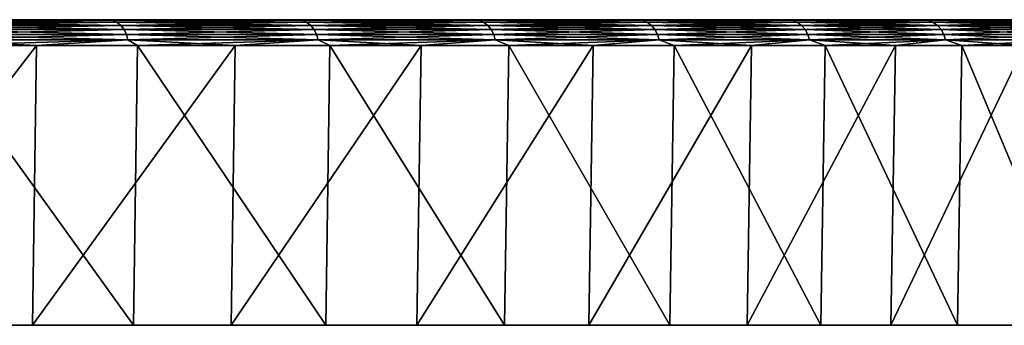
# Model space of a CAD drawing. Header units: millimetres. Extents: x -68 to 68, y 0 to 255.
# Tile 293 of 294: x 53 to 63, y 252 to 255. Entities that reach past the tile are written whole.
import ezdxf

# ---------------------------------------------------------------- set-up
doc = ezdxf.new("R2010")
doc.units = ezdxf.units.MM
doc.header["$LTSCALE"] = 52.148148
for name, color, linetype in [('62', 7, 'CONTINUOUS'), ('63', 7, 'CONTINUOUS'), ('67', 7, 'CONTINUOUS'), ('72', 7, 'CONTINUOUS')]:
    doc.layers.add(name, color=color, linetype=linetype)

msp = doc.modelspace()

# ---------------------------------------------------------------- linework, layer by layer
at = {"layer": '62', "color": 7, "linetype": 'CONTINUOUS'}
for points in [[(67.2587, 252, -5.7025), (67.4557, 252, -2.4463), (5.7025, 252, -67.2587), (67.2587, 252, -5.7025)], [(5.7025, 252, -67.2587), (67.4557, 252, -2.4463), (35.0018, 252, -35.0018), (5.7025, 252, -67.2587)], [(8.9452, 252, -66.9047), (67.2587, 252, -5.7025), (5.7025, 252, -67.2587), (8.9452, 252, -66.9047)], [(38.3605, 252, -38.3605), (66.9047, 252, -8.9452), (8.9452, 252, -66.9047), (38.3605, 252, -38.3605)], [(66.9047, 252, -8.9452), (67.2587, 252, -5.7025), (8.9452, 252, -66.9047), (66.9047, 252, -8.9452)], [(65.729, 252, -15.3607), (40.1283, 252, -40.1283), (15.3607, 252, -65.729), (65.729, 252, -15.3607)], [(18.5184, 252, -64.9101), (65.729, 252, -15.3607), (15.3607, 252, -65.729), (18.5184, 252, -64.9101)], [(64.9101, 252, -18.5184), (65.729, 252, -15.3607), (18.5184, 252, -64.9101), (64.9101, 252, -18.5184)], [(21.6328, 252, -63.9396), (64.9101, 252, -18.5184), (18.5184, 252, -64.9101), (21.6328, 252, -63.9396)], [(63.9396, 252, -21.6328), (64.9101, 252, -18.5184), (21.6328, 252, -63.9396), (63.9396, 252, -21.6328)], [(24.6967, 252, -62.8198), (63.9396, 252, -21.6328), (21.6328, 252, -63.9396), (24.6967, 252, -62.8198)], [(62.8198, 252, -24.6967), (63.9396, 252, -21.6328), (24.6967, 252, -62.8198), (62.8198, 252, -24.6967)], [(27.7029, 252, -61.5532), (62.8198, 252, -24.6967), (24.6967, 252, -62.8198), (27.7029, 252, -61.5532)], [(61.5532, 252, -27.7029), (62.8198, 252, -24.6967), (27.7029, 252, -61.5532), (61.5532, 252, -27.7029)], [(30.6444, 252, -60.1429), (61.5532, 252, -27.7029), (27.7029, 252, -61.5532), (30.6444, 252, -60.1429)], [(60.1429, 252, -30.6444), (61.5532, 252, -27.7029), (30.6444, 252, -60.1429), (60.1429, 252, -30.6444)], [(33.5143, 252, -58.5922), (60.1429, 252, -30.6444), (30.6444, 252, -60.1429), (33.5143, 252, -58.5922)], [(58.5922, 252, -33.5143), (60.1429, 252, -30.6444), (33.5143, 252, -58.5922), (58.5922, 252, -33.5143)], [(36.3059, 252, -56.9046), (58.5922, 252, -33.5143), (33.5143, 252, -58.5922), (36.3059, 252, -56.9046)], [(35.0018, 252, -35.0018), (67.4557, 252, -2.4463), (36.9093, 252, -32.9841), (35.0018, 252, -35.0018)], [(56.9046, 252, -36.3059), (58.5922, 252, -33.5143), (36.3059, 252, -56.9046), (56.9046, 252, -36.3059)], [(39.0128, 252, -55.084), (56.9046, 252, -36.3059), (36.3059, 252, -56.9046), (39.0128, 252, -55.084)], [(67.4557, 252, -2.4463), (67.4951, 252, 0.8156), (36.9093, 252, -32.9841), (67.4557, 252, -2.4463)], [(36.9093, 252, -32.9841), (67.4951, 252, 0.8156), (38.7007, 252, -30.8627), (36.9093, 252, -32.9841)], [(38.3605, 252, -38.3605), (38.5022, 252, -38.2387), (66.9047, 252, -8.9452), (38.3605, 252, -38.3605)], [(38.5022, 252, -38.2387), (38.6603, 252, -38.1393), (66.9047, 252, -8.9452), (38.5022, 252, -38.2387)], [(38.6603, 252, -38.1393), (38.8316, 252, -38.0646), (66.9047, 252, -8.9452), (38.6603, 252, -38.1393)], [(38.7007, 252, -30.8627), (67.4951, 252, 0.8156), (40.3703, 252, -28.6442), (38.7007, 252, -30.8627)], [(38.8316, 252, -38.0646), (39.012, 252, -38.0162), (66.9047, 252, -8.9452), (38.8316, 252, -38.0646)], [(39.012, 252, -38.0162), (39.1977, 252, -37.9953), (66.9047, 252, -8.9452), (39.012, 252, -38.0162)], [(55.084, 252, -39.0128), (56.9046, 252, -36.3059), (39.0128, 252, -55.084), (55.084, 252, -39.0128)], [(41.6285, 252, -53.1349), (55.084, 252, -39.0128), (39.0128, 252, -55.084), (41.6285, 252, -53.1349)], [(39.1977, 252, -37.9953), (39.3844, 252, -38.0023), (66.9047, 252, -8.9452), (39.1977, 252, -37.9953)], [(39.3844, 252, -38.0023), (39.5679, 252, -38.037), (66.9047, 252, -8.9452), (39.3844, 252, -38.0023)], [(39.5679, 252, -38.037), (39.7443, 252, -38.0987), (66.9047, 252, -8.9452), (39.5679, 252, -38.037)], [(39.7443, 252, -38.0987), (39.9095, 252, -38.186), (66.9047, 252, -8.9452), (39.7443, 252, -38.0987)], [(39.9095, 252, -38.186), (40.0598, 252, -38.297), (66.9047, 252, -8.9452), (39.9095, 252, -38.186)], [(40.0598, 252, -38.297), (40.1919, 252, -38.4291), (66.3943, 252, -12.1672), (40.0598, 252, -38.297)], [(66.9047, 252, -8.9452), (40.0598, 252, -38.297), (66.3943, 252, -12.1672), (66.9047, 252, -8.9452)], [(40.2502, 252, -39.9867), (40.1283, 252, -40.1283), (66.3943, 252, -12.1672), (40.2502, 252, -39.9867)], [(66.3943, 252, -12.1672), (40.1283, 252, -40.1283), (65.729, 252, -15.3607), (66.3943, 252, -12.1672)], [(40.1919, 252, -38.4291), (40.3028, 252, -38.5794), (66.3943, 252, -12.1672), (40.1919, 252, -38.4291)], [(40.3496, 252, -39.8285), (40.2502, 252, -39.9867), (66.3943, 252, -12.1672), (40.3496, 252, -39.8285)], [(40.3028, 252, -38.5794), (40.3901, 252, -38.7446), (66.3943, 252, -12.1672), (40.3028, 252, -38.5794)], [(40.4243, 252, -39.6573), (40.3496, 252, -39.8285), (66.3943, 252, -12.1672), (40.4243, 252, -39.6573)], [(54.1253, 252, 40.3324), (52.1135, 252, 42.9003), (40.3703, 252, 28.6442), (54.1253, 252, 40.3324)], [(41.9129, 252, 26.3356), (54.1253, 252, 40.3324), (40.3703, 252, 28.6442), (41.9129, 252, 26.3356)], [(40.3703, 252, -28.6442), (67.4951, 252, 0.8156), (41.9128, 252, -26.3357), (40.3703, 252, -28.6442)], [(40.3901, 252, -38.7446), (40.4518, 252, -38.9209), (66.3943, 252, -12.1672), (40.3901, 252, -38.7446)], [(40.4726, 252, -39.4768), (40.4243, 252, -39.6573), (66.3943, 252, -12.1672), (40.4726, 252, -39.4768)], [(40.4518, 252, -38.9209), (40.4866, 252, -39.1045), (66.3943, 252, -12.1672), (40.4518, 252, -38.9209)], [(40.4936, 252, -39.2912), (40.4726, 252, -39.4768), (66.3943, 252, -12.1672), (40.4936, 252, -39.2912)], [(40.4866, 252, -39.1045), (40.4936, 252, -39.2912), (66.3943, 252, -12.1672), (40.4866, 252, -39.1045)], [(53.1349, 252, -41.6285), (55.084, 252, -39.0128), (41.6285, 252, -53.1349), (53.1349, 252, -41.6285)], [(44.1471, 252, -51.0616), (53.1349, 252, -41.6285), (41.6285, 252, -53.1349), (44.1471, 252, -51.0616)], [(41.9128, 252, -26.3357), (67.4951, 252, 0.8156), (43.3235, 252, -23.9441), (41.9128, 252, -26.3357)], [(56.0106, 252, 37.6704), (54.1253, 252, 40.3324), (41.9129, 252, 26.3356), (56.0106, 252, 37.6704)], [(43.3236, 252, 23.9441), (56.0106, 252, 37.6704), (41.9129, 252, 26.3356), (43.3236, 252, 23.9441)], [(43.3235, 252, -23.9441), (67.4951, 252, 0.8156), (44.598, 252, -21.4772), (43.3235, 252, -23.9441)], [(57.7652, 252, 34.9203), (56.0106, 252, 37.6704), (43.3236, 252, 23.9441), (57.7652, 252, 34.9203)], [(44.598, 252, 21.4772), (57.7652, 252, 34.9203), (43.3236, 252, 23.9441), (44.598, 252, 21.4772)], [(51.0616, 252, -44.1471), (53.1349, 252, -41.6285), (44.1471, 252, -51.0616), (51.0616, 252, -44.1471)], [(45.732, 252, 18.9428), (57.7652, 252, 34.9203), (44.598, 252, 21.4772), (45.732, 252, 18.9428)], [(67.4951, 252, 0.8156), (67.3768, 252, 4.0756), (44.598, 252, -21.4772), (67.4951, 252, 0.8156)], [(44.598, 252, -21.4772), (67.3768, 252, 4.0756), (45.732, 252, -18.9428), (44.598, 252, -21.4772)], [(59.3849, 252, 32.0887), (57.7652, 252, 34.9203), (45.732, 252, 18.9428), (59.3849, 252, 32.0887)], [(46.7222, 252, 16.3488), (59.3849, 252, 32.0887), (45.732, 252, 18.9428), (46.7222, 252, 16.3488)], [(45.732, 252, -18.9428), (67.3768, 252, 4.0756), (46.7222, 252, -16.3487), (45.732, 252, -18.9428)], [(60.8659, 252, 29.1821), (59.3849, 252, 32.0887), (46.7222, 252, 16.3488), (60.8659, 252, 29.1821)], [(47.5654, 252, 13.7034), (60.8659, 252, 29.1821), (46.7222, 252, 16.3488), (47.5654, 252, 13.7034)], [(67.3768, 252, 4.0756), (67.1013, 252, 7.326), (46.7222, 252, -16.3487), (67.3768, 252, 4.0756)], [(46.7222, 252, -16.3487), (67.1013, 252, 7.326), (47.5654, 252, -13.7034), (46.7222, 252, -16.3487)], [(62.2047, 252, 26.2074), (60.8659, 252, 29.1821), (47.5654, 252, 13.7034), (62.2047, 252, 26.2074)], [(48.2589, 252, 11.0148), (62.2047, 252, 26.2074), (47.5654, 252, 13.7034), (48.2589, 252, 11.0148)], [(47.5654, 252, -13.7034), (67.1013, 252, 7.326), (48.2589, 252, -11.0149), (47.5654, 252, -13.7034)], [(63.3982, 252, 23.1715), (62.2047, 252, 26.2074), (48.2589, 252, 11.0148), (63.3982, 252, 23.1715)], [(48.8006, 252, 8.2916), (63.3982, 252, 23.1715), (48.2589, 252, 11.0148), (48.8006, 252, 8.2916)], [(67.1013, 252, 7.326), (66.669, 252, 10.5593), (48.2589, 252, -11.0149), (67.1013, 252, 7.326)], [(48.2589, 252, -11.0149), (66.669, 252, 10.5593), (48.8006, 252, -8.2916), (48.2589, 252, -11.0149)], [(49.1888, 252, 5.5422), (63.3982, 252, 23.1715), (48.8006, 252, 8.2916), (49.1888, 252, 5.5422)], [(48.8006, 252, -8.2916), (66.669, 252, 10.5593), (49.1888, 252, -5.5422), (48.8006, 252, -8.2916)], [(64.4437, 252, 20.0815), (63.3982, 252, 23.1715), (49.1888, 252, 5.5422), (64.4437, 252, 20.0815)], [(49.4221, 252, 2.7755), (64.4437, 252, 20.0815), (49.1888, 252, 5.5422), (49.4221, 252, 2.7755)], [(66.669, 252, 10.5593), (66.0809, 252, 13.768), (49.1888, 252, -5.5422), (66.669, 252, 10.5593)], [(49.1888, 252, -5.5422), (66.0809, 252, 13.768), (49.4221, 252, -2.7755), (49.1888, 252, -5.5422)], [(65.3386, 252, 16.9445), (64.4437, 252, 20.0815), (49.4221, 252, 2.7755), (65.3386, 252, 16.9445)], [(66.0809, 252, 13.768), (65.3386, 252, 16.9445), (49.4221, 252, -2.7755), (66.0809, 252, 13.768)], [(49.4221, 252, -2.7755), (65.3386, 252, 16.9445), (49.5, 252, 0.0001), (49.4221, 252, -2.7755)], [(49.5, 252, 0.0001), (65.3386, 252, 16.9445), (49.4221, 252, 2.7755), (49.5, 252, 0.0001)]]:
    msp.add_3dface(points, dxfattribs=at)
at = {"layer": '63', "color": 7, "linetype": 'CONTINUOUS'}
for points in [[(2.4387, 255, -67.2538), (35.1446, 255, -35.1446), (67.0574, 255, -5.6852), (2.4387, 255, -67.2538)], [(5.6852, 255, -67.0574), (2.4387, 255, -67.2538), (67.0574, 255, -5.6852), (5.6852, 255, -67.0574)], [(37.4413, 255, -37.4413), (5.6852, 255, -67.0574), (66.7044, 255, -8.9183), (37.4413, 255, -37.4413)], [(66.7044, 255, -8.9183), (5.6852, 255, -67.0574), (67.0574, 255, -5.6852), (66.7044, 255, -8.9183)], [(18.4629, 255, -64.7158), (41.0475, 255, -41.0475), (64.7158, 255, -18.4629), (18.4629, 255, -64.7158)], [(21.5679, 255, -63.7483), (18.4629, 255, -64.7158), (63.7483, 255, -21.5679), (21.5679, 255, -63.7483)], [(63.7483, 255, -21.5679), (18.4629, 255, -64.7158), (64.7158, 255, -18.4629), (63.7483, 255, -21.5679)], [(24.6227, 255, -62.6318), (21.5679, 255, -63.7483), (62.6318, 255, -24.6227), (24.6227, 255, -62.6318)], [(62.6318, 255, -24.6227), (21.5679, 255, -63.7483), (63.7483, 255, -21.5679), (62.6318, 255, -24.6227)], [(27.6199, 255, -61.369), (24.6227, 255, -62.6318), (61.369, 255, -27.6199), (27.6199, 255, -61.369)], [(61.369, 255, -27.6199), (24.6227, 255, -62.6318), (62.6318, 255, -24.6227), (61.369, 255, -27.6199)], [(30.5526, 255, -59.963), (27.6199, 255, -61.369), (59.963, 255, -30.5526), (30.5526, 255, -59.963)], [(59.963, 255, -30.5526), (27.6199, 255, -61.369), (61.369, 255, -27.6199), (59.963, 255, -30.5526)], [(33.4139, 255, -58.4168), (30.5526, 255, -59.963), (58.4168, 255, -33.4139), (33.4139, 255, -58.4168)], [(58.4168, 255, -33.4139), (30.5526, 255, -59.963), (59.963, 255, -30.5526), (58.4168, 255, -33.4139)], [(36.1972, 255, -56.7343), (33.4139, 255, -58.4168), (56.7343, 255, -36.1972), (36.1972, 255, -56.7343)], [(56.7343, 255, -36.1972), (33.4139, 255, -58.4168), (58.4168, 255, -33.4139), (56.7343, 255, -36.1972)], [(35.1446, 255, -35.1446), (37.0599, 255, -33.1188), (67.0574, 255, -5.6852), (35.1446, 255, -35.1446)], [(38.896, 255, -54.9192), (36.1972, 255, -56.7343), (54.9192, 255, -38.896), (38.896, 255, -54.9192)], [(54.9192, 255, -38.896), (36.1972, 255, -56.7343), (56.7343, 255, -36.1972), (54.9192, 255, -38.896)], [(37.0599, 255, -33.1188), (38.8587, 255, -30.9887), (67.0574, 255, -5.6852), (37.0599, 255, -33.1188)], [(37.6815, 255, -37.2295), (37.4413, 255, -37.4413), (66.7044, 255, -8.9183), (37.6815, 255, -37.2295)], [(37.9464, 255, -37.0495), (37.6815, 255, -37.2295), (66.7044, 255, -8.9183), (37.9464, 255, -37.0495)], [(38.2317, 255, -36.9042), (37.9464, 255, -37.0495), (66.7044, 255, -8.9183), (38.2317, 255, -36.9042)], [(38.533, 255, -36.7957), (38.2317, 255, -36.9042), (66.7044, 255, -8.9183), (38.533, 255, -36.7957)], [(38.8455, 255, -36.7258), (38.533, 255, -36.7957), (66.7044, 255, -8.9183), (38.8455, 255, -36.7258)], [(39.1643, 255, -36.6957), (38.8455, 255, -36.7258), (66.7044, 255, -8.9183), (39.1643, 255, -36.6957)], [(38.8587, 255, -30.9887), (40.5351, 255, -28.7611), (67.2538, 255, -2.4387), (38.8587, 255, -30.9887)], [(67.0574, 255, -5.6852), (38.8587, 255, -30.9887), (67.2538, 255, -2.4387), (67.0574, 255, -5.6852)], [(52.9759, 255, -41.5039), (38.896, 255, -54.9192), (54.9192, 255, -38.896), (52.9759, 255, -41.5039)], [(39.4844, 255, -36.7057), (39.1643, 255, -36.6957), (66.1956, 255, -12.1307), (39.4844, 255, -36.7057)], [(66.1956, 255, -12.1307), (39.1643, 255, -36.6957), (66.7044, 255, -8.9183), (66.1956, 255, -12.1307)], [(39.8007, 255, -36.7558), (39.4844, 255, -36.7057), (66.1956, 255, -12.1307), (39.8007, 255, -36.7558)], [(40.1082, 255, -36.8452), (39.8007, 255, -36.7558), (66.1956, 255, -12.1307), (40.1082, 255, -36.8452)], [(40.4021, 255, -36.9724), (40.1082, 255, -36.8452), (66.1956, 255, -12.1307), (40.4021, 255, -36.9724)], [(40.6777, 255, -37.1354), (40.4021, 255, -36.9724), (66.1956, 255, -12.1307), (40.6777, 255, -37.1354)], [(42.0838, 255, 26.4433), (40.5348, 255, 28.7614), (53.9631, 255, 40.212), (42.0838, 255, 26.4433)], [(53.9631, 255, 40.212), (40.5348, 255, 28.7614), (51.9572, 255, 42.7722), (53.9631, 255, 40.212)], [(40.5351, 255, -28.7611), (42.0839, 255, -26.4431), (67.2538, 255, -2.4387), (40.5351, 255, -28.7611)], [(40.9308, 255, -37.3316), (40.6777, 255, -37.1354), (66.1956, 255, -12.1307), (40.9308, 255, -37.3316)], [(41.1572, 255, -37.5581), (40.9308, 255, -37.3316), (66.1956, 255, -12.1307), (41.1572, 255, -37.5581)], [(41.0475, 255, -41.0475), (41.2593, 255, -40.8073), (64.7158, 255, -18.4629), (41.0475, 255, -41.0475)], [(41.3535, 255, -37.8111), (41.1572, 255, -37.5581), (65.5323, 255, -15.3146), (41.3535, 255, -37.8111)], [(65.5323, 255, -15.3146), (41.1572, 255, -37.5581), (66.1956, 255, -12.1307), (65.5323, 255, -15.3146)], [(41.2593, 255, -40.8073), (41.4393, 255, -40.5425), (64.7158, 255, -18.4629), (41.2593, 255, -40.8073)], [(41.5165, 255, -38.0867), (41.3535, 255, -37.8111), (65.5323, 255, -15.3146), (41.5165, 255, -38.0867)], [(41.4393, 255, -40.5425), (41.5847, 255, -40.2572), (64.7158, 255, -18.4629), (41.4393, 255, -40.5425)], [(41.6437, 255, -38.3806), (41.5165, 255, -38.0867), (65.5323, 255, -15.3146), (41.6437, 255, -38.3806)], [(41.5847, 255, -40.2572), (41.6932, 255, -39.9559), (64.7158, 255, -18.4629), (41.5847, 255, -40.2572)], [(41.733, 255, -38.6882), (41.6437, 255, -38.3806), (65.5323, 255, -15.3146), (41.733, 255, -38.6882)], [(41.6932, 255, -39.9559), (41.763, 255, -39.6433), (64.7158, 255, -18.4629), (41.6932, 255, -39.9559)], [(41.7831, 255, -39.0045), (41.733, 255, -38.6882), (65.5323, 255, -15.3146), (41.7831, 255, -39.0045)], [(41.763, 255, -39.6433), (41.7932, 255, -39.3245), (64.7158, 255, -18.4629), (41.763, 255, -39.6433)], [(41.7932, 255, -39.3245), (41.7831, 255, -39.0045), (65.5323, 255, -15.3146), (41.7932, 255, -39.3245)], [(64.7158, 255, -18.4629), (41.7932, 255, -39.3245), (65.5323, 255, -15.3146), (64.7158, 255, -18.4629)], [(43.5002, 255, 24.0421), (42.0838, 255, 26.4433), (55.8428, 255, 37.5579), (43.5002, 255, 24.0421)], [(55.8428, 255, 37.5579), (42.0838, 255, 26.4433), (53.9631, 255, 40.212), (55.8428, 255, 37.5579)], [(42.0839, 255, -26.4431), (43.5004, 255, -24.0417), (67.2538, 255, -2.4387), (42.0839, 255, -26.4431)], [(44.7799, 255, 21.5652), (43.5002, 255, 24.0421), (57.5922, 255, 34.8161), (44.7799, 255, 21.5652)], [(57.5922, 255, 34.8161), (43.5002, 255, 24.0421), (55.8428, 255, 37.5579), (57.5922, 255, 34.8161)], [(43.5004, 255, -24.0417), (44.78, 255, -21.5648), (67.293, 255, 0.8133), (43.5004, 255, -24.0417)], [(67.2538, 255, -2.4387), (43.5004, 255, -24.0417), (67.293, 255, 0.8133), (67.2538, 255, -2.4387)], [(45.9186, 255, 19.0204), (44.7799, 255, 21.5652), (59.207, 255, 31.993), (45.9186, 255, 19.0204)], [(59.207, 255, 31.993), (44.7799, 255, 21.5652), (57.5922, 255, 34.8161), (59.207, 255, 31.993)], [(44.78, 255, -21.5648), (45.9187, 255, -19.0201), (67.293, 255, 0.8133), (44.78, 255, -21.5648)], [(46.9128, 255, 16.4158), (45.9186, 255, 19.0204), (59.207, 255, 31.993), (46.9128, 255, 16.4158)], [(45.9187, 255, -19.0201), (46.913, 255, -16.4154), (67.293, 255, 0.8133), (45.9187, 255, -19.0201)], [(47.7595, 255, 13.7595), (46.9128, 255, 16.4158), (60.6836, 255, 29.095), (47.7595, 255, 13.7595)], [(60.6836, 255, 29.095), (46.9128, 255, 16.4158), (59.207, 255, 31.993), (60.6836, 255, 29.095)], [(46.913, 255, -16.4154), (47.7596, 255, -13.7592), (67.1752, 255, 4.0636), (46.913, 255, -16.4154)], [(67.293, 255, 0.8133), (46.913, 255, -16.4154), (67.1752, 255, 4.0636), (67.293, 255, 0.8133)], [(48.4559, 255, 11.06), (47.7595, 255, 13.7595), (62.0184, 255, 26.1293), (48.4559, 255, 11.06)], [(62.0184, 255, 26.1293), (47.7595, 255, 13.7595), (60.6836, 255, 29.095), (62.0184, 255, 26.1293)], [(47.7596, 255, -13.7592), (48.4559, 255, -11.0596), (66.9004, 255, 7.3043), (47.7596, 255, -13.7592)], [(67.1752, 255, 4.0636), (47.7596, 255, -13.7592), (66.9004, 255, 7.3043), (67.1752, 255, 4.0636)], [(48.9998, 255, 8.3257), (48.4559, 255, 11.06), (63.2083, 255, 23.1024), (48.9998, 255, 8.3257)], [(63.2083, 255, 23.1024), (48.4559, 255, 11.06), (62.0184, 255, 26.1293), (63.2083, 255, 23.1024)], [(48.4559, 255, -11.0596), (48.9998, 255, -8.3252), (66.9004, 255, 7.3043), (48.4559, 255, -11.0596)], [(49.3895, 255, 5.5651), (48.9998, 255, 8.3257), (64.2507, 255, 20.0216), (49.3895, 255, 5.5651)], [(64.2507, 255, 20.0216), (48.9998, 255, 8.3257), (63.2083, 255, 23.1024), (64.2507, 255, 20.0216)], [(48.9998, 255, -8.3252), (49.3895, 255, -5.5647), (66.4694, 255, 10.528), (48.9998, 255, -8.3252)], [(66.9004, 255, 7.3043), (48.9998, 255, -8.3252), (66.4694, 255, 10.528), (66.9004, 255, 7.3043)], [(49.6238, 255, 2.787), (49.3895, 255, 5.5651), (64.2507, 255, 20.0216), (49.6238, 255, 2.787)], [(49.3895, 255, -5.5647), (49.6239, 255, -2.7867), (66.4694, 255, 10.528), (49.3895, 255, -5.5647)], [(49.702, 255, 0.0002), (49.6238, 255, 2.787), (65.143, 255, 16.894), (49.702, 255, 0.0002)], [(65.143, 255, 16.894), (49.6238, 255, 2.787), (64.2507, 255, 20.0216), (65.143, 255, 16.894)], [(49.6239, 255, -2.7867), (49.702, 255, 0.0002), (65.8831, 255, 13.727), (49.6239, 255, -2.7867)], [(66.4694, 255, 10.528), (49.6239, 255, -2.7867), (65.8831, 255, 13.727), (66.4694, 255, 10.528)], [(65.8831, 255, 13.727), (49.702, 255, 0.0002), (65.143, 255, 16.894), (65.8831, 255, 13.727)]]:
    msp.add_3dface(points, dxfattribs=at)
at = {"layer": '67', "color": 7, "linetype": 'CONTINUOUS'}
for points in [[(53.1349, 252, -41.6285), (51.0616, 252, -44.1471), (53.1726, 254.7456, -41.6581), (53.1349, 252, -41.6285)], [(53.1726, 254.7456, -41.6581), (51.0616, 252, -44.1471), (51.0979, 254.7456, -44.1784), (53.1726, 254.7456, -41.6581)], [(52.1135, 252, 42.9003), (54.1253, 252, 40.3324), (52.1505, 254.7456, 42.9308), (52.1135, 252, 42.9003)], [(52.1505, 254.7456, 42.9308), (54.1253, 252, 40.3324), (54.1637, 254.7456, 40.3611), (52.1505, 254.7456, 42.9308)], [(55.084, 252, -39.0128), (53.1349, 252, -41.6285), (55.1232, 254.7456, -39.0405), (55.084, 252, -39.0128)], [(55.1232, 254.7456, -39.0405), (53.1349, 252, -41.6285), (53.1726, 254.7456, -41.6581), (55.1232, 254.7456, -39.0405)], [(54.1253, 252, 40.3324), (56.0106, 252, 37.6704), (54.1637, 254.7456, 40.3611), (54.1253, 252, 40.3324)], [(54.1637, 254.7456, 40.3611), (56.0106, 252, 37.6704), (56.0504, 254.7456, 37.6971), (54.1637, 254.7456, 40.3611)], [(56.9046, 252, -36.3059), (55.084, 252, -39.0128), (56.945, 254.7456, -36.3317), (56.9046, 252, -36.3059)], [(56.945, 254.7456, -36.3317), (55.084, 252, -39.0128), (55.1232, 254.7456, -39.0405), (56.945, 254.7456, -36.3317)], [(56.0106, 252, 37.6704), (57.7652, 252, 34.9203), (56.0504, 254.7456, 37.6971), (56.0106, 252, 37.6704)], [(56.0504, 254.7456, 37.6971), (57.7652, 252, 34.9203), (57.8062, 254.7456, 34.9451), (56.0504, 254.7456, 37.6971)], [(58.5922, 252, -33.5143), (56.9046, 252, -36.3059), (58.6338, 254.7456, -33.5381), (58.5922, 252, -33.5143)], [(58.6338, 254.7456, -33.5381), (56.9046, 252, -36.3059), (56.945, 254.7456, -36.3317), (58.6338, 254.7456, -33.5381)], [(57.7652, 252, 34.9203), (59.3849, 252, 32.0887), (57.8062, 254.7456, 34.9451), (57.7652, 252, 34.9203)], [(57.8062, 254.7456, 34.9451), (59.3849, 252, 32.0887), (59.4271, 254.7456, 32.1115), (57.8062, 254.7456, 34.9451)], [(60.1429, 252, -30.6444), (58.5922, 252, -33.5143), (60.1856, 254.7456, -30.6661), (60.1429, 252, -30.6444)], [(60.1856, 254.7456, -30.6661), (58.5922, 252, -33.5143), (58.6338, 254.7456, -33.5381), (60.1856, 254.7456, -30.6661)], [(59.3849, 252, 32.0887), (60.8659, 252, 29.1821), (59.4271, 254.7456, 32.1115), (59.3849, 252, 32.0887)], [(59.4271, 254.7456, 32.1115), (60.8659, 252, 29.1821), (60.9091, 254.7456, 29.2029), (59.4271, 254.7456, 32.1115)], [(61.5532, 252, -27.7029), (60.1429, 252, -30.6444), (61.5969, 254.7456, -27.7225), (61.5532, 252, -27.7029)], [(61.5969, 254.7456, -27.7225), (60.1429, 252, -30.6444), (60.1856, 254.7456, -30.6661), (61.5969, 254.7456, -27.7225)], [(60.8659, 252, 29.1821), (62.2047, 252, 26.2074), (60.9091, 254.7456, 29.2029), (60.8659, 252, 29.1821)], [(60.9091, 254.7456, 29.2029), (62.2047, 252, 26.2074), (62.2488, 254.7456, 26.226), (60.9091, 254.7456, 29.2029)], [(62.8198, 252, -24.6967), (61.5532, 252, -27.7029), (62.8644, 254.7456, -24.7142), (62.8198, 252, -24.6967)], [(62.8644, 254.7456, -24.7142), (61.5532, 252, -27.7029), (61.5969, 254.7456, -27.7225), (62.8644, 254.7456, -24.7142)], [(62.2047, 252, 26.2074), (63.3982, 252, 23.1715), (62.2488, 254.7456, 26.226), (62.2047, 252, 26.2074)], [(62.2488, 254.7456, 26.226), (63.3982, 252, 23.1715), (63.4432, 254.7456, 23.1879), (62.2488, 254.7456, 26.226)]]:
    msp.add_3dface(points, dxfattribs=at)
at = {"layer": '72', "color": 7, "linetype": 'CONTINUOUS'}
for points in [[(51.9379, 254.9937, -42.8836), (52.9759, 255, -41.5039), (53.9196, 254.9937, -40.3637), (51.9379, 254.9937, -42.8836)], [(53.9196, 254.9937, 40.3637), (51.9572, 255, 42.7722), (51.9379, 254.9937, 42.8836), (53.9196, 254.9937, 40.3637)], [(51.9379, 254.9937, -42.8836), (53.9196, 254.9937, -40.3637), (51.9791, 254.9748, -42.9176), (51.9379, 254.9937, -42.8836)], [(53.9196, 254.9937, 40.3637), (51.9379, 254.9937, 42.8836), (53.9624, 254.9748, 40.3957), (53.9196, 254.9937, 40.3637)], [(53.9624, 254.9748, 40.3957), (51.9379, 254.9937, 42.8836), (51.9791, 254.9748, 42.9176), (53.9624, 254.9748, 40.3957)], [(53.9631, 255, 40.212), (51.9572, 255, 42.7722), (53.9196, 254.9937, 40.3637), (53.9631, 255, 40.212)], [(51.9791, 254.9748, -42.9176), (53.9196, 254.9937, -40.3637), (53.9624, 254.9748, -40.3957), (51.9791, 254.9748, -42.9176)], [(51.9791, 254.9748, -42.9176), (53.9624, 254.9748, -40.3957), (52.016, 254.9444, -42.948), (51.9791, 254.9748, -42.9176)], [(53.9624, 254.9748, 40.3957), (51.9791, 254.9748, 42.9176), (54.0006, 254.9444, 40.4244), (53.9624, 254.9748, 40.3957)], [(54.0006, 254.9444, 40.4244), (51.9791, 254.9748, 42.9176), (52.016, 254.9444, 42.948), (54.0006, 254.9444, 40.4244)], [(52.016, 254.9444, -42.948), (53.9624, 254.9748, -40.3957), (54.0006, 254.9444, -40.4244), (52.016, 254.9444, -42.948)], [(52.016, 254.9444, -42.948), (54.0006, 254.9444, -40.4244), (52.0466, 254.904, -42.9733), (52.016, 254.9444, -42.948)], [(54.0006, 254.9444, 40.4244), (52.016, 254.9444, 42.948), (54.0324, 254.904, 40.4482), (54.0006, 254.9444, 40.4244)], [(54.0324, 254.904, 40.4482), (52.016, 254.9444, 42.948), (52.0466, 254.904, 42.9733), (54.0324, 254.904, 40.4482)], [(52.0466, 254.904, -42.9733), (54.0006, 254.9444, -40.4244), (54.0324, 254.904, -40.4482), (52.0466, 254.904, -42.9733)], [(52.9759, 255, -41.5039), (54.9192, 255, -38.896), (53.9196, 254.9937, -40.3637), (52.9759, 255, -41.5039)], [(53.9196, 254.9937, -40.3637), (54.9192, 255, -38.896), (55.7791, 254.9937, -37.7524), (53.9196, 254.9937, -40.3637)], [(55.7791, 254.9937, 37.7524), (53.9631, 255, 40.212), (53.9196, 254.9937, 40.3637), (55.7791, 254.9937, 37.7524)], [(53.9196, 254.9937, -40.3637), (55.7791, 254.9937, -37.7524), (53.9624, 254.9748, -40.3957), (53.9196, 254.9937, -40.3637)], [(55.7791, 254.9937, 37.7524), (53.9196, 254.9937, 40.3637), (55.8234, 254.9748, 37.7823), (55.7791, 254.9937, 37.7524)], [(55.8234, 254.9748, 37.7823), (53.9196, 254.9937, 40.3637), (53.9624, 254.9748, 40.3957), (55.8234, 254.9748, 37.7823)], [(53.9624, 254.9748, -40.3957), (55.7791, 254.9937, -37.7524), (55.8234, 254.9748, -37.7823), (53.9624, 254.9748, -40.3957)], [(53.9624, 254.9748, -40.3957), (55.8234, 254.9748, -37.7823), (54.0006, 254.9444, -40.4244), (53.9624, 254.9748, -40.3957)], [(55.8234, 254.9748, 37.7823), (53.9624, 254.9748, 40.3957), (55.8629, 254.9444, 37.8091), (55.8234, 254.9748, 37.7823)], [(55.8629, 254.9444, 37.8091), (53.9624, 254.9748, 40.3957), (54.0006, 254.9444, 40.4244), (55.8629, 254.9444, 37.8091)], [(55.8428, 255, 37.5579), (53.9631, 255, 40.212), (55.7791, 254.9937, 37.7524), (55.8428, 255, 37.5579)], [(54.0006, 254.9444, -40.4244), (55.8234, 254.9748, -37.7823), (55.8629, 254.9444, -37.8091), (54.0006, 254.9444, -40.4244)], [(54.0006, 254.9444, -40.4244), (55.8629, 254.9444, -37.8091), (54.0324, 254.904, -40.4482), (54.0006, 254.9444, -40.4244)], [(55.8629, 254.9444, 37.8091), (54.0006, 254.9444, 40.4244), (55.8958, 254.904, 37.8314), (55.8629, 254.9444, 37.8091)], [(55.8958, 254.904, 37.8314), (54.0006, 254.9444, 40.4244), (54.0324, 254.904, 40.4482), (55.8958, 254.904, 37.8314)], [(54.0324, 254.904, -40.4482), (55.8629, 254.9444, -37.8091), (55.8958, 254.904, -37.8314), (54.0324, 254.904, -40.4482)], [(54.9192, 255, -38.896), (56.7343, 255, -36.1972), (55.7791, 254.9937, -37.7524), (54.9192, 255, -38.896)], [(55.7791, 254.9937, -37.7524), (56.7343, 255, -36.1972), (57.5123, 254.9937, -35.0555), (55.7791, 254.9937, -37.7524)], [(57.5123, 254.9937, 35.0555), (55.8428, 255, 37.5579), (55.7791, 254.9937, 37.7524), (57.5123, 254.9937, 35.0555)], [(55.7791, 254.9937, -37.7524), (57.5123, 254.9937, -35.0555), (55.8234, 254.9748, -37.7823), (55.7791, 254.9937, -37.7524)], [(57.5123, 254.9937, 35.0555), (55.7791, 254.9937, 37.7524), (57.5579, 254.9748, 35.0834), (57.5123, 254.9937, 35.0555)], [(57.5579, 254.9748, 35.0834), (55.7791, 254.9937, 37.7524), (55.8234, 254.9748, 37.7823), (57.5579, 254.9748, 35.0834)], [(55.8234, 254.9748, -37.7823), (57.5123, 254.9937, -35.0555), (57.5579, 254.9748, -35.0834), (55.8234, 254.9748, -37.7823)], [(55.8234, 254.9748, -37.7823), (57.5579, 254.9748, -35.0834), (55.8629, 254.9444, -37.8091), (55.8234, 254.9748, -37.7823)], [(57.5579, 254.9748, 35.0834), (55.8234, 254.9748, 37.7823), (57.5987, 254.9444, 35.1082), (57.5579, 254.9748, 35.0834)], [(57.5987, 254.9444, 35.1082), (55.8234, 254.9748, 37.7823), (55.8629, 254.9444, 37.8091), (57.5987, 254.9444, 35.1082)], [(57.5922, 255, 34.8161), (55.8428, 255, 37.5579), (57.5123, 254.9937, 35.0555), (57.5922, 255, 34.8161)], [(55.8629, 254.9444, -37.8091), (57.5579, 254.9748, -35.0834), (57.5987, 254.9444, -35.1082), (55.8629, 254.9444, -37.8091)], [(55.8629, 254.9444, -37.8091), (57.5987, 254.9444, -35.1082), (55.8958, 254.904, -37.8314), (55.8629, 254.9444, -37.8091)], [(57.5987, 254.9444, 35.1082), (55.8629, 254.9444, 37.8091), (57.6326, 254.904, 35.1289), (57.5987, 254.9444, 35.1082)], [(57.6326, 254.904, 35.1289), (55.8629, 254.9444, 37.8091), (55.8958, 254.904, 37.8314), (57.6326, 254.904, 35.1289)], [(55.8958, 254.904, -37.8314), (57.5987, 254.9444, -35.1082), (57.6326, 254.904, -35.1289), (55.8958, 254.904, -37.8314)], [(56.7343, 255, -36.1972), (58.4168, 255, -33.4139), (57.5123, 254.9937, -35.0555), (56.7343, 255, -36.1972)], [(57.5123, 254.9937, -35.0555), (58.4168, 255, -33.4139), (59.1151, 254.9937, -32.2793), (57.5123, 254.9937, -35.0555)], [(59.1151, 254.9937, 32.2793), (57.5922, 255, 34.8161), (57.5123, 254.9937, 35.0555), (59.1151, 254.9937, 32.2793)], [(57.5123, 254.9937, -35.0555), (59.1151, 254.9937, -32.2793), (57.5579, 254.9748, -35.0834), (57.5123, 254.9937, -35.0555)], [(59.1151, 254.9937, 32.2793), (57.5123, 254.9937, 35.0555), (59.162, 254.9748, 32.3049), (59.1151, 254.9937, 32.2793)], [(59.162, 254.9748, 32.3049), (57.5123, 254.9937, 35.0555), (57.5579, 254.9748, 35.0834), (59.162, 254.9748, 32.3049)], [(57.5579, 254.9748, -35.0834), (59.1151, 254.9937, -32.2793), (59.162, 254.9748, -32.3049), (57.5579, 254.9748, -35.0834)], [(57.5579, 254.9748, -35.0834), (59.162, 254.9748, -32.3049), (57.5987, 254.9444, -35.1082), (57.5579, 254.9748, -35.0834)], [(59.162, 254.9748, 32.3049), (57.5579, 254.9748, 35.0834), (59.204, 254.9444, 32.3278), (59.162, 254.9748, 32.3049)], [(59.204, 254.9444, 32.3278), (57.5579, 254.9748, 35.0834), (57.5987, 254.9444, 35.1082), (59.204, 254.9444, 32.3278)], [(59.207, 255, 31.993), (57.5922, 255, 34.8161), (59.1151, 254.9937, 32.2793), (59.207, 255, 31.993)], [(57.5987, 254.9444, -35.1082), (59.162, 254.9748, -32.3049), (59.204, 254.9444, -32.3278), (57.5987, 254.9444, -35.1082)], [(57.5987, 254.9444, -35.1082), (59.204, 254.9444, -32.3278), (57.6326, 254.904, -35.1289), (57.5987, 254.9444, -35.1082)], [(59.204, 254.9444, 32.3278), (57.5987, 254.9444, 35.1082), (59.2389, 254.904, 32.3469), (59.204, 254.9444, 32.3278)], [(59.2389, 254.904, 32.3469), (57.5987, 254.9444, 35.1082), (57.6326, 254.904, 35.1289), (59.2389, 254.904, 32.3469)], [(57.6326, 254.904, -35.1289), (59.204, 254.9444, -32.3278), (59.2389, 254.904, -32.3469), (57.6326, 254.904, -35.1289)], [(58.4168, 255, -33.4139), (59.963, 255, -30.5526), (59.1151, 254.9937, -32.2793), (58.4168, 255, -33.4139)], [(59.1151, 254.9937, -32.2793), (59.963, 255, -30.5526), (60.5841, 254.9937, -29.4299), (59.1151, 254.9937, -32.2793)], [(60.5841, 254.9937, 29.4299), (59.207, 255, 31.993), (59.1151, 254.9937, 32.2793), (60.5841, 254.9937, 29.4299)], [(59.1151, 254.9937, -32.2793), (60.5841, 254.9937, -29.4299), (59.162, 254.9748, -32.3049), (59.1151, 254.9937, -32.2793)], [(60.5841, 254.9937, 29.4299), (59.1151, 254.9937, 32.2793), (60.6321, 254.9748, 29.4533), (60.5841, 254.9937, 29.4299)], [(60.6321, 254.9748, 29.4533), (59.1151, 254.9937, 32.2793), (59.162, 254.9748, 32.3049), (60.6321, 254.9748, 29.4533)], [(59.162, 254.9748, -32.3049), (60.5841, 254.9937, -29.4299), (60.6321, 254.9748, -29.4533), (59.162, 254.9748, -32.3049)], [(59.162, 254.9748, -32.3049), (60.6321, 254.9748, -29.4533), (59.204, 254.9444, -32.3278), (59.162, 254.9748, -32.3049)], [(60.6321, 254.9748, 29.4533), (59.162, 254.9748, 32.3049), (60.6751, 254.9444, 29.4742), (60.6321, 254.9748, 29.4533)], [(60.6751, 254.9444, 29.4742), (59.162, 254.9748, 32.3049), (59.204, 254.9444, 32.3278), (60.6751, 254.9444, 29.4742)], [(59.204, 254.9444, -32.3278), (60.6321, 254.9748, -29.4533), (60.6751, 254.9444, -29.4742), (59.204, 254.9444, -32.3278)], [(59.204, 254.9444, -32.3278), (60.6751, 254.9444, -29.4742), (59.2389, 254.904, -32.3469), (59.204, 254.9444, -32.3278)], [(60.6751, 254.9444, 29.4742), (59.204, 254.9444, 32.3278), (60.7109, 254.904, 29.4915), (60.6751, 254.9444, 29.4742)], [(60.7109, 254.904, 29.4915), (59.204, 254.9444, 32.3278), (59.2389, 254.904, 32.3469), (60.7109, 254.904, 29.4915)], [(60.6836, 255, 29.095), (59.207, 255, 31.993), (60.5841, 254.9937, 29.4299), (60.6836, 255, 29.095)], [(59.2389, 254.904, -32.3469), (60.6751, 254.9444, -29.4742), (60.7109, 254.904, -29.4915), (59.2389, 254.904, -32.3469)], [(59.963, 255, -30.5526), (61.369, 255, -27.6199), (60.5841, 254.9937, -29.4299), (59.963, 255, -30.5526)], [(60.5841, 254.9937, -29.4299), (61.369, 255, -27.6199), (61.9158, 254.9937, -26.5139), (60.5841, 254.9937, -29.4299)], [(61.9158, 254.9937, 26.5139), (60.6836, 255, 29.095), (60.5841, 254.9937, 29.4299), (61.9158, 254.9937, 26.5139)], [(60.5841, 254.9937, -29.4299), (61.9158, 254.9937, -26.5139), (60.6321, 254.9748, -29.4533), (60.5841, 254.9937, -29.4299)], [(61.9158, 254.9937, 26.5139), (60.5841, 254.9937, 29.4299), (61.9649, 254.9748, 26.5349), (61.9158, 254.9937, 26.5139)], [(61.9649, 254.9748, 26.5349), (60.5841, 254.9937, 29.4299), (60.6321, 254.9748, 29.4533), (61.9649, 254.9748, 26.5349)], [(60.6321, 254.9748, -29.4533), (61.9158, 254.9937, -26.5139), (61.9649, 254.9748, -26.5349), (60.6321, 254.9748, -29.4533)], [(60.6321, 254.9748, -29.4533), (61.9649, 254.9748, -26.5349), (60.6751, 254.9444, -29.4742), (60.6321, 254.9748, -29.4533)], [(61.9649, 254.9748, 26.5349), (60.6321, 254.9748, 29.4533), (62.0089, 254.9444, 26.5537), (61.9649, 254.9748, 26.5349)], [(62.0089, 254.9444, 26.5537), (60.6321, 254.9748, 29.4533), (60.6751, 254.9444, 29.4742), (62.0089, 254.9444, 26.5537)], [(60.6751, 254.9444, -29.4742), (61.9649, 254.9748, -26.5349), (62.0089, 254.9444, -26.5537), (60.6751, 254.9444, -29.4742)], [(60.6751, 254.9444, -29.4742), (62.0089, 254.9444, -26.5537), (60.7109, 254.904, -29.4915), (60.6751, 254.9444, -29.4742)], [(62.0089, 254.9444, 26.5537), (60.6751, 254.9444, 29.4742), (62.0454, 254.904, 26.5694), (62.0089, 254.9444, 26.5537)], [(62.0454, 254.904, 26.5694), (60.6751, 254.9444, 29.4742), (60.7109, 254.904, 29.4915), (62.0454, 254.904, 26.5694)], [(62.0184, 255, 26.1293), (60.6836, 255, 29.095), (61.9158, 254.9937, 26.5139), (62.0184, 255, 26.1293)], [(60.7109, 254.904, -29.4915), (62.0089, 254.9444, -26.5537), (62.0454, 254.904, -26.5694), (60.7109, 254.904, -29.4915)], [(61.369, 255, -27.6199), (62.6318, 255, -24.6227), (61.9158, 254.9937, -26.5139), (61.369, 255, -27.6199)], [(61.9158, 254.9937, -26.5139), (62.6318, 255, -24.6227), (63.1072, 254.9937, -23.5378), (61.9158, 254.9937, -26.5139)], [(63.1072, 254.9937, 23.5378), (62.0184, 255, 26.1293), (61.9158, 254.9937, 26.5139), (63.1072, 254.9937, 23.5378)], [(61.9158, 254.9937, -26.5139), (63.1072, 254.9937, -23.5378), (61.9649, 254.9748, -26.5349), (61.9158, 254.9937, -26.5139)], [(63.1072, 254.9937, 23.5378), (61.9158, 254.9937, 26.5139), (63.1573, 254.9748, 23.5565), (63.1072, 254.9937, 23.5378)], [(63.1573, 254.9748, 23.5565), (61.9158, 254.9937, 26.5139), (61.9649, 254.9748, 26.5349), (63.1573, 254.9748, 23.5565)], [(61.9649, 254.9748, -26.5349), (63.1072, 254.9937, -23.5378), (63.1573, 254.9748, -23.5565), (61.9649, 254.9748, -26.5349)], [(61.9649, 254.9748, -26.5349), (63.1573, 254.9748, -23.5565), (62.0089, 254.9444, -26.5537), (61.9649, 254.9748, -26.5349)], [(63.1573, 254.9748, 23.5565), (61.9649, 254.9748, 26.5349), (63.2021, 254.9444, 23.5732), (63.1573, 254.9748, 23.5565)], [(63.2021, 254.9444, 23.5732), (61.9649, 254.9748, 26.5349), (62.0089, 254.9444, 26.5537), (63.2021, 254.9444, 23.5732)], [(62.0089, 254.9444, -26.5537), (63.1573, 254.9748, -23.5565), (63.2021, 254.9444, -23.5732), (62.0089, 254.9444, -26.5537)], [(62.0089, 254.9444, -26.5537), (63.2021, 254.9444, -23.5732), (62.0454, 254.904, -26.5694), (62.0089, 254.9444, -26.5537)], [(63.2021, 254.9444, 23.5732), (62.0089, 254.9444, 26.5537), (63.2393, 254.904, 23.587), (63.2021, 254.9444, 23.5732)], [(63.2393, 254.904, 23.587), (62.0089, 254.9444, 26.5537), (62.0454, 254.904, 26.5694), (63.2393, 254.904, 23.587)], [(63.2083, 255, 23.1024), (62.0184, 255, 26.1293), (63.1072, 254.9937, 23.5378), (63.2083, 255, 23.1024)], [(62.0454, 254.904, -26.5694), (63.2021, 254.9444, -23.5732), (63.2393, 254.904, -23.587), (62.0454, 254.904, -26.5694)], [(62.6318, 255, -24.6227), (63.7483, 255, -21.5679), (63.1072, 254.9937, -23.5378), (62.6318, 255, -24.6227)], [(52.0466, 254.904, -42.9733), (54.0324, 254.904, -40.4482), (52.0695, 254.8557, -42.9922), (52.0466, 254.904, -42.9733)], [(54.0324, 254.904, 40.4482), (52.0466, 254.904, 42.9733), (54.0562, 254.8557, 40.4659), (54.0324, 254.904, 40.4482)], [(54.0562, 254.8557, 40.4659), (52.0466, 254.904, 42.9733), (52.0695, 254.8557, 42.9922), (54.0562, 254.8557, 40.4659)], [(52.0695, 254.8557, -42.9922), (54.0324, 254.904, -40.4482), (54.0562, 254.8557, -40.4659), (52.0695, 254.8557, -42.9922)], [(52.0695, 254.8557, -42.9922), (54.0562, 254.8557, -40.4659), (52.0834, 254.802, -43.0036), (52.0695, 254.8557, -42.9922)], [(54.0562, 254.8557, 40.4659), (52.0695, 254.8557, 42.9922), (54.0706, 254.802, 40.4767), (54.0562, 254.8557, 40.4659)], [(54.0706, 254.802, 40.4767), (52.0695, 254.8557, 42.9922), (52.0834, 254.802, 43.0036), (54.0706, 254.802, 40.4767)], [(52.0834, 254.802, -43.0036), (54.0562, 254.8557, -40.4659), (54.0706, 254.802, -40.4767), (52.0834, 254.802, -43.0036)], [(54.0324, 254.904, -40.4482), (55.8958, 254.904, -37.8314), (54.0562, 254.8557, -40.4659), (54.0324, 254.904, -40.4482)], [(55.8958, 254.904, 37.8314), (54.0324, 254.904, 40.4482), (55.9204, 254.8557, 37.848), (55.8958, 254.904, 37.8314)], [(55.9204, 254.8557, 37.848), (54.0324, 254.904, 40.4482), (54.0562, 254.8557, 40.4659), (55.9204, 254.8557, 37.848)], [(54.0562, 254.8557, -40.4659), (55.8958, 254.904, -37.8314), (55.9204, 254.8557, -37.848), (54.0562, 254.8557, -40.4659)], [(54.0562, 254.8557, -40.4659), (55.9204, 254.8557, -37.848), (54.0706, 254.802, -40.4767), (54.0562, 254.8557, -40.4659)], [(55.9204, 254.8557, 37.848), (54.0562, 254.8557, 40.4659), (55.9353, 254.802, 37.8581), (55.9204, 254.8557, 37.848)], [(55.9353, 254.802, 37.8581), (54.0562, 254.8557, 40.4659), (54.0706, 254.802, 40.4767), (55.9353, 254.802, 37.8581)], [(54.0706, 254.802, -40.4767), (55.9204, 254.8557, -37.848), (55.9353, 254.802, -37.8581), (54.0706, 254.802, -40.4767)], [(55.8958, 254.904, -37.8314), (57.6326, 254.904, -35.1289), (55.9204, 254.8557, -37.848), (55.8958, 254.904, -37.8314)], [(57.6326, 254.904, 35.1289), (55.8958, 254.904, 37.8314), (57.6579, 254.8557, 35.1443), (57.6326, 254.904, 35.1289)], [(57.6579, 254.8557, 35.1443), (55.8958, 254.904, 37.8314), (55.9204, 254.8557, 37.848), (57.6579, 254.8557, 35.1443)], [(55.9204, 254.8557, -37.848), (57.6326, 254.904, -35.1289), (57.6579, 254.8557, -35.1443), (55.9204, 254.8557, -37.848)], [(55.9204, 254.8557, -37.848), (57.6579, 254.8557, -35.1443), (55.9353, 254.802, -37.8581), (55.9204, 254.8557, -37.848)], [(57.6579, 254.8557, 35.1443), (55.9204, 254.8557, 37.848), (57.6733, 254.802, 35.1537), (57.6579, 254.8557, 35.1443)], [(57.6733, 254.802, 35.1537), (55.9204, 254.8557, 37.848), (55.9353, 254.802, 37.8581), (57.6733, 254.802, 35.1537)], [(55.9353, 254.802, -37.8581), (57.6579, 254.8557, -35.1443), (57.6733, 254.802, -35.1537), (55.9353, 254.802, -37.8581)], [(57.6326, 254.904, -35.1289), (59.2389, 254.904, -32.3469), (57.6579, 254.8557, -35.1443), (57.6326, 254.904, -35.1289)], [(59.2389, 254.904, 32.3469), (57.6326, 254.904, 35.1289), (59.2648, 254.8557, 32.3611), (59.2389, 254.904, 32.3469)], [(59.2648, 254.8557, 32.3611), (57.6326, 254.904, 35.1289), (57.6579, 254.8557, 35.1443), (59.2648, 254.8557, 32.3611)], [(57.6579, 254.8557, -35.1443), (59.2389, 254.904, -32.3469), (59.2648, 254.8557, -32.3611), (57.6579, 254.8557, -35.1443)], [(57.6579, 254.8557, -35.1443), (59.2648, 254.8557, -32.3611), (57.6733, 254.802, -35.1537), (57.6579, 254.8557, -35.1443)], [(59.2648, 254.8557, 32.3611), (57.6579, 254.8557, 35.1443), (59.2806, 254.802, 32.3697), (59.2648, 254.8557, 32.3611)], [(59.2806, 254.802, 32.3697), (57.6579, 254.8557, 35.1443), (57.6733, 254.802, 35.1537), (59.2806, 254.802, 32.3697)], [(57.6733, 254.802, -35.1537), (59.2648, 254.8557, -32.3611), (59.2806, 254.802, -32.3697), (57.6733, 254.802, -35.1537)], [(59.2389, 254.904, -32.3469), (60.7109, 254.904, -29.4915), (59.2648, 254.8557, -32.3611), (59.2389, 254.904, -32.3469)], [(60.7109, 254.904, 29.4915), (59.2389, 254.904, 32.3469), (60.7375, 254.8557, 29.5045), (60.7109, 254.904, 29.4915)], [(60.7375, 254.8557, 29.5045), (59.2389, 254.904, 32.3469), (59.2648, 254.8557, 32.3611), (60.7375, 254.8557, 29.5045)], [(59.2648, 254.8557, -32.3611), (60.7109, 254.904, -29.4915), (60.7375, 254.8557, -29.5045), (59.2648, 254.8557, -32.3611)], [(59.2648, 254.8557, -32.3611), (60.7375, 254.8557, -29.5045), (59.2806, 254.802, -32.3697), (59.2648, 254.8557, -32.3611)], [(60.7375, 254.8557, 29.5045), (59.2648, 254.8557, 32.3611), (60.7537, 254.802, 29.5123), (60.7375, 254.8557, 29.5045)], [(60.7537, 254.802, 29.5123), (59.2648, 254.8557, 32.3611), (59.2806, 254.802, 32.3697), (60.7537, 254.802, 29.5123)], [(59.2806, 254.802, -32.3697), (60.7375, 254.8557, -29.5045), (60.7537, 254.802, -29.5123), (59.2806, 254.802, -32.3697)], [(60.7109, 254.904, -29.4915), (62.0454, 254.904, -26.5694), (60.7375, 254.8557, -29.5045), (60.7109, 254.904, -29.4915)], [(62.0454, 254.904, 26.5694), (60.7109, 254.904, 29.4915), (62.0726, 254.8557, 26.581), (62.0454, 254.904, 26.5694)], [(62.0726, 254.8557, 26.581), (60.7109, 254.904, 29.4915), (60.7375, 254.8557, 29.5045), (62.0726, 254.8557, 26.581)], [(60.7375, 254.8557, -29.5045), (62.0454, 254.904, -26.5694), (62.0726, 254.8557, -26.581), (60.7375, 254.8557, -29.5045)], [(60.7375, 254.8557, -29.5045), (62.0726, 254.8557, -26.581), (60.7537, 254.802, -29.5123), (60.7375, 254.8557, -29.5045)], [(62.0726, 254.8557, 26.581), (60.7375, 254.8557, 29.5045), (62.0891, 254.802, 26.5881), (62.0726, 254.8557, 26.581)], [(62.0891, 254.802, 26.5881), (60.7375, 254.8557, 29.5045), (60.7537, 254.802, 29.5123), (62.0891, 254.802, 26.5881)], [(60.7537, 254.802, -29.5123), (62.0726, 254.8557, -26.581), (62.0891, 254.802, -26.5881), (60.7537, 254.802, -29.5123)], [(62.0454, 254.904, -26.5694), (63.2393, 254.904, -23.587), (62.0726, 254.8557, -26.581), (62.0454, 254.904, -26.5694)], [(63.2393, 254.904, 23.587), (62.0454, 254.904, 26.5694), (63.2671, 254.8557, 23.5974), (63.2393, 254.904, 23.587)], [(63.2671, 254.8557, 23.5974), (62.0454, 254.904, 26.5694), (62.0726, 254.8557, 26.581), (63.2671, 254.8557, 23.5974)], [(62.0726, 254.8557, -26.581), (63.2393, 254.904, -23.587), (63.2671, 254.8557, -23.5974), (62.0726, 254.8557, -26.581)], [(62.0726, 254.8557, -26.581), (63.2671, 254.8557, -23.5974), (62.0891, 254.802, -26.5881), (62.0726, 254.8557, -26.581)], [(63.2671, 254.8557, 23.5974), (62.0726, 254.8557, 26.581), (63.2839, 254.802, 23.6037), (63.2671, 254.8557, 23.5974)], [(63.2839, 254.802, 23.6037), (62.0726, 254.8557, 26.581), (62.0891, 254.802, 26.5881), (63.2839, 254.802, 23.6037)], [(62.0891, 254.802, -26.5881), (63.2671, 254.8557, -23.5974), (63.2839, 254.802, -23.6037), (62.0891, 254.802, -26.5881)], [(53.1726, 254.7456, -41.6581), (51.0979, 254.7456, -44.1784), (52.0834, 254.802, -43.0036), (53.1726, 254.7456, -41.6581)], [(52.1505, 254.7456, 42.9308), (54.0706, 254.802, 40.4767), (52.0834, 254.802, 43.0036), (52.1505, 254.7456, 42.9308)], [(53.1726, 254.7456, -41.6581), (52.0834, 254.802, -43.0036), (54.0706, 254.802, -40.4767), (53.1726, 254.7456, -41.6581)], [(52.1505, 254.7456, 42.9308), (54.1637, 254.7456, 40.3611), (54.0706, 254.802, 40.4767), (52.1505, 254.7456, 42.9308)], [(55.1232, 254.7456, -39.0405), (53.1726, 254.7456, -41.6581), (54.0706, 254.802, -40.4767), (55.1232, 254.7456, -39.0405)], [(54.1637, 254.7456, 40.3611), (55.9353, 254.802, 37.8581), (54.0706, 254.802, 40.4767), (54.1637, 254.7456, 40.3611)], [(55.1232, 254.7456, -39.0405), (54.0706, 254.802, -40.4767), (55.9353, 254.802, -37.8581), (55.1232, 254.7456, -39.0405)], [(54.1637, 254.7456, 40.3611), (56.0504, 254.7456, 37.6971), (55.9353, 254.802, 37.8581), (54.1637, 254.7456, 40.3611)], [(56.945, 254.7456, -36.3317), (55.1232, 254.7456, -39.0405), (55.9353, 254.802, -37.8581), (56.945, 254.7456, -36.3317)], [(56.0504, 254.7456, 37.6971), (57.6733, 254.802, 35.1537), (55.9353, 254.802, 37.8581), (56.0504, 254.7456, 37.6971)], [(56.945, 254.7456, -36.3317), (55.9353, 254.802, -37.8581), (57.6733, 254.802, -35.1537), (56.945, 254.7456, -36.3317)], [(56.0504, 254.7456, 37.6971), (57.8062, 254.7456, 34.9451), (57.6733, 254.802, 35.1537), (56.0504, 254.7456, 37.6971)], [(58.6338, 254.7456, -33.5381), (56.945, 254.7456, -36.3317), (57.6733, 254.802, -35.1537), (58.6338, 254.7456, -33.5381)], [(57.8062, 254.7456, 34.9451), (59.2806, 254.802, 32.3697), (57.6733, 254.802, 35.1537), (57.8062, 254.7456, 34.9451)], [(58.6338, 254.7456, -33.5381), (57.6733, 254.802, -35.1537), (59.2806, 254.802, -32.3697), (58.6338, 254.7456, -33.5381)], [(57.8062, 254.7456, 34.9451), (59.4271, 254.7456, 32.1115), (59.2806, 254.802, 32.3697), (57.8062, 254.7456, 34.9451)], [(60.1856, 254.7456, -30.6661), (58.6338, 254.7456, -33.5381), (59.2806, 254.802, -32.3697), (60.1856, 254.7456, -30.6661)], [(59.4271, 254.7456, 32.1115), (60.7537, 254.802, 29.5123), (59.2806, 254.802, 32.3697), (59.4271, 254.7456, 32.1115)], [(60.1856, 254.7456, -30.6661), (59.2806, 254.802, -32.3697), (60.7537, 254.802, -29.5123), (60.1856, 254.7456, -30.6661)], [(59.4271, 254.7456, 32.1115), (60.9091, 254.7456, 29.2029), (60.7537, 254.802, 29.5123), (59.4271, 254.7456, 32.1115)], [(61.5969, 254.7456, -27.7225), (60.1856, 254.7456, -30.6661), (60.7537, 254.802, -29.5123), (61.5969, 254.7456, -27.7225)], [(60.9091, 254.7456, 29.2029), (62.0891, 254.802, 26.5881), (60.7537, 254.802, 29.5123), (60.9091, 254.7456, 29.2029)], [(61.5969, 254.7456, -27.7225), (60.7537, 254.802, -29.5123), (62.0891, 254.802, -26.5881), (61.5969, 254.7456, -27.7225)], [(60.9091, 254.7456, 29.2029), (62.2488, 254.7456, 26.226), (62.0891, 254.802, 26.5881), (60.9091, 254.7456, 29.2029)], [(62.8644, 254.7456, -24.7142), (61.5969, 254.7456, -27.7225), (62.0891, 254.802, -26.5881), (62.8644, 254.7456, -24.7142)], [(62.2488, 254.7456, 26.226), (63.2839, 254.802, 23.6037), (62.0891, 254.802, 26.5881), (62.2488, 254.7456, 26.226)], [(62.8644, 254.7456, -24.7142), (62.0891, 254.802, -26.5881), (63.2839, 254.802, -23.6037), (62.8644, 254.7456, -24.7142)], [(62.2488, 254.7456, 26.226), (63.4432, 254.7456, 23.1879), (63.2839, 254.802, 23.6037), (62.2488, 254.7456, 26.226)]]:
    msp.add_3dface(points, dxfattribs=at)

doc.saveas('drawing.dxf')
